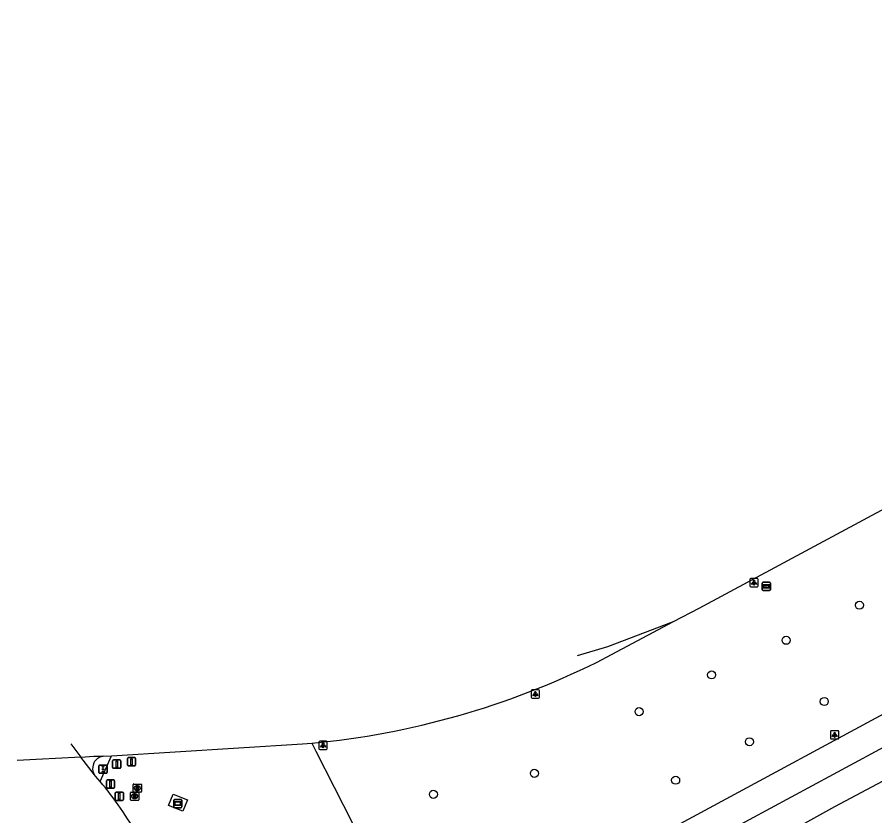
# Model space of a CAD drawing. Extents: x 162880 to 165536, y 384011 to 385179.
# Drawn here: x 162880.4 to 162984.4, y 384259.7 to 384356.5 of the extents above; entities that cross this region are included whole.
import ezdxf

# ---------------------------------------------------------------- set-up
doc = ezdxf.new("R2010")
doc.units = 0
for name, color, linetype in [('IMGEO_Afsluitpaal', 7, 'Continuous'), ('IMGEO_Berm_groen', 7, 'Continuous'), ('IMGEO_Boom', 7, 'Continuous'), ('IMGEO_Lichtpunt', 7, 'Continuous'), ('IMGEO_Reclamebord', 7, 'Continuous'), ('IMGEO_Rijbaan_regionaal_gesloten', 7, 'Continuous'), ('IMGEO_Rioolput', 7, 'Continuous'), ('IMGEO_Verkeerseiland_open', 7, 'Continuous'), ('IMGEO_Verkeersregelinstallatiepaal', 7, 'Continuous'), ('IMGEO_Wegwijzer', 7, 'Continuous')]:
    doc.layers.add(name, color=color, linetype=linetype)

msp = doc.modelspace()

# ---------------------------------------------------------------- linework, layer by layer
at = {"layer": 'IMGEO_Afsluitpaal'}
for p, q in [((162892.02, 384265.52), (162892.02, 384266.32)), ((162892.02, 384266.32), (162892.02, 384265.52)), ((162892.12, 384266.42), (162892.91, 384266.42)), ((162892.91, 384266.42), (162892.12, 384266.42)), ((162893.01, 384266.32), (162893.01, 384265.52)), ((162893.01, 384265.52), (162893.01, 384266.32)), ((162893.82, 384265.81), (162893.82, 384266.61)), ((162893.82, 384266.61), (162893.82, 384265.81)), ((162893.92, 384266.71), (162894.71, 384266.71)), ((162894.71, 384266.71), (162893.92, 384266.71)), ((162894.81, 384266.61), (162894.81, 384265.81)), ((162894.81, 384265.81), (162894.81, 384266.61)), ((162892.91, 384265.42), (162892.12, 384265.42)), ((162892.12, 384265.42), (162892.91, 384265.42)), ((162894.71, 384265.71), (162893.92, 384265.71)), ((162893.92, 384265.71), (162894.71, 384265.71)), ((162891.27, 384263.1), (162891.27, 384263.9)), ((162891.27, 384263.9), (162891.27, 384263.1)), ((162891.37, 384264), (162892.16, 384264)), ((162892.16, 384264), (162891.37, 384264)), ((162892.26, 384263.9), (162892.26, 384263.1)), ((162892.26, 384263.1), (162892.26, 384263.9)), ((162892.16, 384263), (162891.37, 384263)), ((162891.37, 384263), (162892.16, 384263)), ((162892.33, 384261.62), (162892.33, 384262.42)), ((162892.33, 384262.42), (162892.33, 384261.62)), ((162892.43, 384262.52), (162893.22, 384262.52)), ((162893.22, 384262.52), (162892.43, 384262.52)), ((162893.32, 384262.42), (162893.32, 384261.62)), ((162893.32, 384261.62), (162893.32, 384262.42)), ((162893.22, 384261.52), (162892.43, 384261.52)), ((162892.43, 384261.52), (162893.22, 384261.52))]:
    msp.add_line(p, q, dxfattribs=at)
for points in [[(162892.44, 384266.29), (162892.59, 384266.29), (162892.59, 384265.54), (162892.44, 384265.54), (162892.44, 384266.29)], [(162894.24, 384266.58), (162894.39, 384266.58), (162894.39, 384265.83), (162894.24, 384265.83), (162894.24, 384266.58)], [(162891.69, 384263.88), (162891.84, 384263.88), (162891.84, 384263.13), (162891.69, 384263.13), (162891.69, 384263.88)], [(162892.75, 384262.4), (162892.9, 384262.4), (162892.9, 384261.65), (162892.75, 384261.65), (162892.75, 384262.4)]]:
    msp.add_lwpolyline(points, dxfattribs=at)
for centre, start, end in [((162892.12, 384266.32), 90, 180), ((162892.12, 384266.32), 90, 180), ((162892.91, 384266.32), 0, 90), ((162892.91, 384266.32), 360, 90), ((162893.92, 384266.61), 90, 180), ((162893.92, 384266.61), 90, 180), ((162893.92, 384265.81), 180, 270), ((162893.92, 384265.81), 180, 270), ((162894.71, 384266.61), 0, 90), ((162894.71, 384266.61), 360, 90), ((162894.71, 384265.81), 270, 0), ((162894.71, 384265.81), 270, 0), ((162892.12, 384265.52), 180, 270), ((162892.12, 384265.52), 180, 270), ((162892.91, 384265.52), 270, 0), ((162892.91, 384265.52), 270, 0), ((162891.37, 384263.9), 90, 180), ((162891.37, 384263.9), 90, 180), ((162892.16, 384263.9), 0, 90), ((162892.16, 384263.9), 360, 90), ((162891.37, 384263.1), 180, 270), ((162891.37, 384263.1), 180, 270), ((162892.16, 384263.1), 270, 0), ((162892.16, 384263.1), 270, 0), ((162892.43, 384262.42), 90, 180), ((162892.43, 384262.42), 90, 180), ((162892.43, 384261.62), 180, 270), ((162892.43, 384261.62), 180, 270), ((162893.22, 384262.42), 0, 90), ((162893.22, 384262.42), 360, 90), ((162893.22, 384261.62), 270, 0), ((162893.22, 384261.62), 270, 0)]:
    msp.add_arc(centre, 0.1, start, end, dxfattribs=at)
at = {"layer": 'IMGEO_Berm_groen'}
for points in [[(162916.17, 384268.46), (162916.66, 384267.51), (162932.2, 384236.96), (162932.68, 384236.01)], [(162900.52, 384260.2), (162898.8, 384260.9), (162899.36, 384262.29), (162901.08, 384261.6), (162900.52, 384260.2)]]:
    msp.add_lwpolyline(points, dxfattribs=at)
at = {"layer": 'IMGEO_Boom'}
for centre in [(162982.57, 384285.18), (162973.68, 384280.93), (162964.64, 384276.74), (162978.3, 384273.51), (162955.85, 384272.28), (162969.23, 384268.63), (162943.16, 384264.8), (162960.28, 384263.97), (162930.91, 384262.26)]:
    msp.add_circle(centre, 0.489, dxfattribs=at)
at = {"layer": 'IMGEO_Lichtpunt'}
for p, q in [((162969.29, 384288.32), (162969.29, 384287.52)), ((162969.29, 384288.32), (162969.29, 384287.52)), ((162970.19, 384288.42), (162969.39, 384288.42)), ((162970.19, 384288.42), (162969.39, 384288.42)), ((162970.29, 384287.52), (162970.29, 384288.32)), ((162970.29, 384287.52), (162970.29, 384288.32)), ((162969.39, 384287.42), (162970.19, 384287.42)), ((162969.39, 384287.42), (162970.19, 384287.42)), ((162942.77, 384274.82), (162942.77, 384274.02)), ((162942.77, 384274.82), (162942.77, 384274.02)), ((162943.67, 384274.92), (162942.87, 384274.92)), ((162943.67, 384274.92), (162942.87, 384274.92)), ((162943.77, 384274.02), (162943.77, 384274.82)), ((162943.77, 384274.02), (162943.77, 384274.82)), ((162942.87, 384273.92), (162943.67, 384273.92)), ((162942.87, 384273.92), (162943.67, 384273.92)), ((162979.97, 384269.96), (162979.16, 384269.96)), ((162979.97, 384269.96), (162979.16, 384269.96)), ((162979.07, 384269.87), (162979.07, 384269.06)), ((162979.07, 384269.87), (162979.07, 384269.06)), ((162979.16, 384268.97), (162979.97, 384268.97)), ((162979.16, 384268.97), (162979.97, 384268.97)), ((162980.07, 384269.06), (162980.07, 384269.87)), ((162980.07, 384269.06), (162980.07, 384269.87)), ((162917.04, 384268.6), (162917.04, 384267.79)), ((162917.04, 384268.6), (162917.04, 384267.79)), ((162917.94, 384268.7), (162917.13, 384268.7)), ((162917.94, 384268.7), (162917.13, 384268.7)), ((162918.04, 384267.79), (162918.04, 384268.6)), ((162918.04, 384267.79), (162918.04, 384268.6)), ((162917.13, 384267.7), (162917.94, 384267.7)), ((162917.13, 384267.7), (162917.94, 384267.7))]:
    msp.add_line(p, q, dxfattribs=at)
for points in [[(162969.67, 384287.99), (162969.71, 384287.96), (162969.52, 384287.7), (162969.48, 384287.72), (162969.67, 384287.99)], [(162969.77, 384287.94), (162969.82, 384287.94), (162969.82, 384287.62), (162969.77, 384287.62), (162969.77, 384287.94)], [(162969.88, 384287.96), (162969.92, 384287.99), (162970.1, 384287.72), (162970.07, 384287.7), (162969.88, 384287.96)], [(162943.15, 384274.49), (162943.18, 384274.46), (162943, 384274.2), (162942.96, 384274.23), (162943.15, 384274.49)], [(162943.25, 384274.44), (162943.3, 384274.44), (162943.3, 384274.12), (162943.25, 384274.12), (162943.25, 384274.44)], [(162943.36, 384274.46), (162943.4, 384274.49), (162943.58, 384274.22), (162943.54, 384274.2), (162943.36, 384274.46)], [(162979.44, 384269.53), (162979.48, 384269.5), (162979.3, 384269.24), (162979.26, 384269.27), (162979.44, 384269.53)], [(162979.55, 384269.48), (162979.59, 384269.48), (162979.59, 384269.16), (162979.55, 384269.16), (162979.55, 384269.48)], [(162979.66, 384269.5), (162979.69, 384269.53), (162979.88, 384269.27), (162979.84, 384269.24), (162979.66, 384269.5)], [(162917.41, 384268.26), (162917.45, 384268.24), (162917.26, 384267.97), (162917.23, 384268), (162917.41, 384268.26)], [(162917.51, 384268.22), (162917.56, 384268.22), (162917.56, 384267.89), (162917.51, 384267.89), (162917.51, 384268.22)], [(162917.62, 384268.24), (162917.66, 384268.26), (162917.85, 384268), (162917.81, 384267.97), (162917.62, 384268.24)]]:
    msp.add_lwpolyline(points, dxfattribs=at)
for centre in [(162969.79, 384288.12), (162943.27, 384274.62), (162979.57, 384269.67), (162917.54, 384268.4)]:
    msp.add_circle(centre, 0.0994, dxfattribs=at)
for centre, start, end in [((162969.39, 384288.32), 90, 180), ((162969.39, 384288.32), 90, 180), ((162970.19, 384288.32), 0, 90), ((162970.19, 384288.32), 0, 90), ((162969.39, 384287.52), 180, 270), ((162969.39, 384287.52), 180, 270), ((162970.19, 384287.52), 270, 0), ((162970.19, 384287.52), 270, 360), ((162942.87, 384274.82), 90, 180), ((162942.87, 384274.82), 90, 180), ((162943.67, 384274.82), 0, 90), ((162943.67, 384274.82), 0, 90), ((162942.87, 384274.02), 180, 270), ((162942.87, 384274.02), 180, 270), ((162943.67, 384274.02), 270, 0), ((162943.67, 384274.02), 270, 360), ((162979.16, 384269.87), 90, 180), ((162979.16, 384269.87), 90, 180), ((162979.97, 384269.87), 0, 90), ((162979.97, 384269.87), 0, 90), ((162979.16, 384269.06), 180, 270), ((162979.16, 384269.06), 180, 270), ((162979.97, 384269.06), 270, 0), ((162979.97, 384269.06), 270, 360), ((162917.13, 384268.6), 90, 180), ((162917.13, 384268.6), 90, 180), ((162917.94, 384268.6), 0, 90), ((162917.94, 384268.6), 0, 90), ((162917.13, 384267.79), 180, 270), ((162917.13, 384267.79), 180, 270), ((162917.94, 384267.79), 270, 0), ((162917.94, 384267.79), 270, 360)]:
    msp.add_arc(centre, 0.0946, start, end, dxfattribs=at)
at = {"layer": 'IMGEO_Reclamebord'}
for p, q in [((162899.52, 384261.64), (162900.31, 384261.64)), ((162900.31, 384261.64), (162899.52, 384261.64)), ((162899.42, 384260.74), (162899.42, 384261.54)), ((162899.42, 384261.54), (162899.42, 384260.74)), ((162900.31, 384260.64), (162899.52, 384260.64)), ((162899.52, 384260.64), (162900.31, 384260.64)), ((162900.41, 384261.54), (162900.41, 384260.74)), ((162900.41, 384260.74), (162900.41, 384261.54))]:
    msp.add_line(p, q, dxfattribs=at)
for points in [[(162899.52, 384261.38), (162900.31, 384261.38), (162900.31, 384260.91), (162899.52, 384260.91), (162899.52, 384261.38)], [(162899.58, 384261.31), (162899.58, 384260.98), (162900.24, 384260.98), (162900.24, 384261.31), (162899.58, 384261.31)]]:
    msp.add_lwpolyline(points, dxfattribs=at)
for centre, start, end in [((162899.52, 384261.54), 90, 180), ((162899.52, 384261.54), 90, 180), ((162900.31, 384261.54), 0, 90), ((162900.31, 384261.54), 360, 90), ((162899.52, 384260.74), 180, 270), ((162899.52, 384260.74), 180, 270), ((162900.31, 384260.74), 270, 0), ((162900.31, 384260.74), 270, 0)]:
    msp.add_arc(centre, 0.1, start, end, dxfattribs=at)
at = {"layer": 'IMGEO_Rijbaan_regionaal_gesloten'}
for points in [[(163134.88, 384356.47), (163065.69, 384316.13), (163047.71, 384305.91), (163000, 384279.88), (162992.77, 384275.94), (162992.11, 384275.58), (162958.3, 384257.29)], [(162938.04, 384236.63), (162940.82, 384239.61), (162943.8, 384242.49), (162946.91, 384245.08), (162950.17, 384247.58), (162956.17, 384251.68), (162966.68, 384257.84), (162984.52, 384267.43), (163019.12, 384286.12), (163075.43, 384317.81), (163102.91, 384333.54), (163136.08, 384353.07), (163136.52, 384353.33)], [(162960.02, 384283.19), (162963.14, 384284.84), (162986.29, 384297.29), (162998.63, 384304), (163000, 384304.75)], [(162948.4, 384279.09), (162952.05, 384280.19), (162960.02, 384283.19)], [(162950.68, 384278.25), (162960.02, 384283.19)], [(162886.97, 384268.37), (162888.18, 384266.78)], [(162891.89, 384266.93), (162915.03, 384268.36), (162916.17, 384268.46)], [(162888.18, 384266.78), (162889.74, 384266.87), (162890.89, 384266.88)], [(162890.89, 384266.88), (162891.89, 384266.93)], [(162888.18, 384266.78), (162880.44, 384266.37)], [(162889.81, 384264.64), (162888.18, 384266.78)], [(162944.15, 384237.38), (162945.96, 384239.32), (162953.64, 384245.74), (162957.74, 384248.54), (162961.26, 384250.66), (162966.47, 384253.52), (162979.6, 384260.8), (162987.35, 384264.9)], [(162890.49, 384263.82), (162889.96, 384264.44), (162889.81, 384264.64)]]:
    msp.add_lwpolyline(points, dxfattribs=at)
for centre, radius, start, end in [((162906.93, 384366.72), 98.69, 275.3734, 296.3116), ((162891.05, 384265.42), 1.46, 106.0853, 212.5279), ((162891.05, 384265.41), 1.48, 96.0165, 105.9906), ((162858.65, 384236.73), 41.8, 29.1896, 40.3881)]:
    msp.add_arc(centre, radius, start, end, dxfattribs=at)
at = {"layer": 'IMGEO_Rioolput'}
for p, q in [((162894.51, 384262.59), (162894.51, 384263.44)), ((162894.58, 384263.51), (162895.43, 384263.51)), ((162895.02, 384262.73), (162894.99, 384262.73)), ((162895, 384263.29), (162895.02, 384263.29)), ((162895.51, 384263.44), (162895.51, 384262.59)), ((162894.19, 384261.6), (162894.19, 384262.45)), ((162894.26, 384262.53), (162895.11, 384262.53)), ((162895.43, 384262.51), (162894.58, 384262.51)), ((162894.7, 384261.75), (162894.67, 384261.75)), ((162894.68, 384262.31), (162894.7, 384262.31)), ((162895.19, 384262.45), (162895.19, 384261.6)), ((162895.11, 384261.53), (162894.26, 384261.53))]:
    msp.add_line(p, q, dxfattribs=at)
for points in [[(162894.51, 384262.59), (162894.51, 384263.44)], [(162894.58, 384263.51), (162895.43, 384263.51)], [(162895.1, 384263.21), (162894.84, 384263.21), (162894.84, 384262.81)], [(162894.84, 384262.81), (162894.97, 384262.81), (162894.97, 384262.97), (162894.98, 384262.97)], [(162895.02, 384263.13), (162894.97, 384263.13), (162894.97, 384263.05)], [(162894.97, 384263.05), (162895.02, 384263.05)], [(162895.03, 384262.94), (162895.1, 384262.81), (162895.24, 384262.81), (162895.17, 384262.94)], [(162895.51, 384263.44), (162895.51, 384262.59)], [(162894.19, 384261.6), (162894.19, 384262.45)], [(162894.26, 384262.53), (162895.11, 384262.53)], [(162894.78, 384262.22), (162894.52, 384262.23), (162894.52, 384261.83)], [(162894.52, 384261.83), (162894.65, 384261.83), (162894.65, 384261.99), (162894.66, 384261.99)], [(162895.43, 384262.51), (162894.58, 384262.51)], [(162894.7, 384262.15), (162894.65, 384262.15), (162894.65, 384262.06)], [(162894.65, 384262.06), (162894.7, 384262.06)], [(162894.71, 384261.96), (162894.78, 384261.83), (162894.92, 384261.83), (162894.85, 384261.95)], [(162895.19, 384262.45), (162895.19, 384261.6)], [(162895.11, 384261.53), (162894.26, 384261.53)]]:
    msp.add_lwpolyline(points, dxfattribs=at)
for centre, radius, start, end in [((162894.58, 384263.44), 0.0765, 91.552, 178.448), ((162894.58, 384263.44), 0.0765, 91.552, 178.448), ((162894.98, 384262.92), 0.0533, 26.0293, 88.6989), ((162895.03, 384263.03), 0.0964, 77.0061, 93.1865), ((162895, 384263.24), 0.19, 274.7715, 282.9687), ((162895.04, 384263.09), 0.0378, 276.6634, 79.6772), ((162895.1, 384263.1), 0.109, 350.3612, 89.416), ((162895.09, 384263.1), 0.112, 277.5842, 350.9817), ((162895.08, 384262.88), 0.108, 29.5134, 73.7905), ((162895.43, 384263.44), 0.0765, 1.552, 88.448), ((162895.43, 384263.44), 0.0765, 1.552, 88.448), ((162894.26, 384262.45), 0.0765, 91.552, 178.448), ((162894.26, 384262.45), 0.0765, 91.552, 178.448), ((162894.58, 384262.59), 0.0765, 181.552, 268.448), ((162894.58, 384262.59), 0.0765, 181.552, 268.448), ((162894.66, 384261.94), 0.0533, 26.0293, 88.6989), ((162894.71, 384262.05), 0.0964, 77.0061, 93.1865), ((162894.68, 384262.25), 0.19, 274.7715, 282.9687), ((162894.72, 384262.11), 0.0378, 276.6634, 79.6772), ((162894.78, 384262.11), 0.109, 350.3612, 89.416), ((162894.77, 384262.11), 0.112, 277.5842, 350.9817), ((162894.76, 384261.9), 0.108, 29.5134, 73.7905), ((162895.11, 384262.45), 0.0765, 1.552, 88.448), ((162895.11, 384262.45), 0.0765, 1.552, 88.448), ((162895.43, 384262.59), 0.0765, 271.552, 358.448), ((162895.43, 384262.59), 0.0765, 271.552, 358.448), ((162894.26, 384261.6), 0.0765, 181.552, 268.448), ((162894.26, 384261.6), 0.0765, 181.552, 268.448), ((162895.11, 384261.6), 0.0765, 271.552, 358.448), ((162895.11, 384261.6), 0.0765, 271.552, 358.448)]:
    msp.add_arc(centre, radius, start, end, dxfattribs=at)
for centre, major_axis, ratio, start_param, end_param in [((162894.99, 384263.01), (-0.387, 0.002), 0.722429, 4.712389, 7.853982), ((162895.02, 384263.01), (-0.39, 0.002), 0.717154, 1.570796, 4.712389), ((162894.67, 384262.03), (-0.387, 0.002), 0.722429, 4.712389, 7.853982), ((162894.7, 384262.03), (-0.39, 0.002), 0.717154, 1.570796, 4.712389)]:
    msp.add_ellipse(centre, major_axis=major_axis, ratio=ratio, start_param=start_param, end_param=end_param, dxfattribs=at)
at = {"layer": 'IMGEO_Verkeerseiland_open'}
msp.add_lwpolyline([(162890.49, 384263.82), (162891.89, 384266.93)], dxfattribs=at)
at = {"layer": 'IMGEO_Verkeersregelinstallatiepaal'}
for p, q in [((162890.45, 384265.81), (162891.24, 384265.81)), ((162891.24, 384265.81), (162890.45, 384265.81)), ((162890.35, 384264.91), (162890.35, 384265.71)), ((162890.35, 384265.71), (162890.35, 384264.91)), ((162891.24, 384264.81), (162890.45, 384264.81)), ((162890.45, 384264.81), (162891.24, 384264.81)), ((162891.34, 384265.71), (162891.34, 384264.91)), ((162891.34, 384264.91), (162891.34, 384265.71))]:
    msp.add_line(p, q, dxfattribs=at)
for centre in [(162890.85, 384265.6), (162890.85, 384265.31), (162890.85, 384265.02)]:
    msp.add_circle(centre, 0.085, dxfattribs=at)
for centre, start, end in [((162890.45, 384265.71), 90, 180), ((162890.45, 384265.71), 90, 180), ((162891.24, 384265.71), 0, 90), ((162891.24, 384265.71), 360, 90), ((162890.45, 384264.91), 180, 270), ((162890.45, 384264.91), 180, 270), ((162891.24, 384264.91), 270, 0), ((162891.24, 384264.91), 270, 0)]:
    msp.add_arc(centre, 0.1, start, end, dxfattribs=at)
at = {"layer": 'IMGEO_Wegwijzer'}
for p, q in [((162970.78, 384287.06), (162970.78, 384287.86)), ((162970.78, 384287.86), (162970.78, 384287.06)), ((162970.88, 384287.96), (162971.67, 384287.96)), ((162971.67, 384287.96), (162970.88, 384287.96)), ((162971.77, 384287.86), (162971.77, 384287.06)), ((162971.77, 384287.06), (162971.77, 384287.86)), ((162971.67, 384286.96), (162970.88, 384286.96)), ((162970.88, 384286.96), (162971.67, 384286.96))]:
    msp.add_line(p, q, dxfattribs=at)
for points in [[(162970.88, 384287.7), (162971.67, 384287.7), (162971.67, 384287.23), (162970.88, 384287.23), (162970.88, 384287.7)], [(162970.95, 384287.55), (162970.95, 384287.46), (162970.95, 384287.38), (162971.36, 384287.38), (162971.36, 384287.3), (162971.6, 384287.46), (162971.36, 384287.63), (162971.36, 384287.55), (162970.95, 384287.55)]]:
    msp.add_lwpolyline(points, dxfattribs=at)
for centre, start, end in [((162970.88, 384287.86), 90, 180), ((162970.88, 384287.86), 90, 180), ((162971.67, 384287.86), 0, 90), ((162971.67, 384287.86), 360, 90), ((162970.88, 384287.06), 180, 270), ((162970.88, 384287.06), 180, 270), ((162971.67, 384287.06), 270, 0), ((162971.67, 384287.06), 270, 0)]:
    msp.add_arc(centre, 0.1, start, end, dxfattribs=at)

doc.saveas('drawing.dxf')
